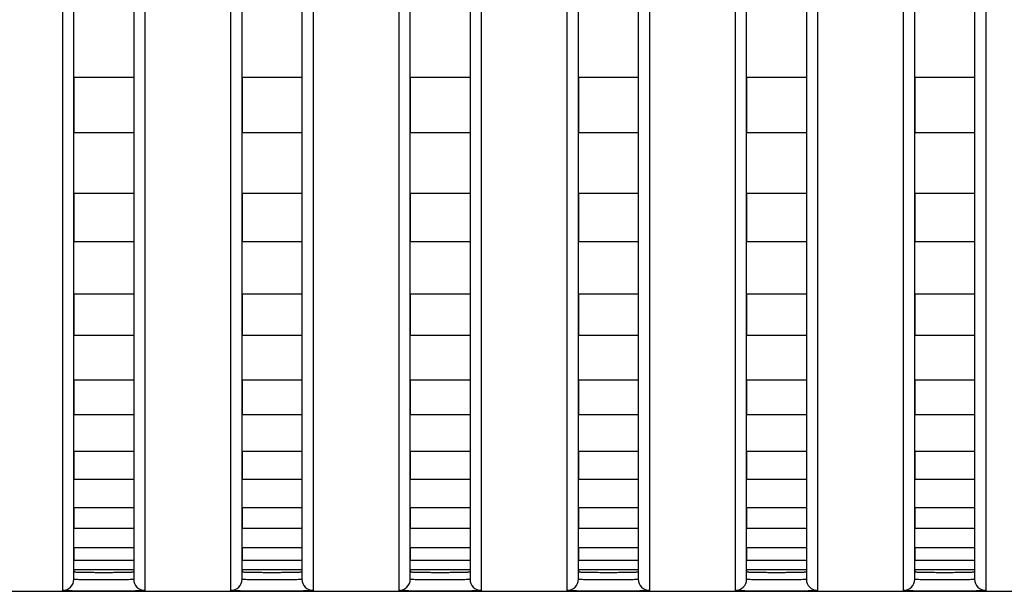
# Model space of a CAD drawing. Header units: millimetres. Extents: x -6054 to 364, y -1866 to 3094.
# Tile 285 of 360: x -3848 to -3822, y 1484 to 1499. Entities that reach past the tile are written whole.
import ezdxf

# ---------------------------------------------------------------- set-up
doc = ezdxf.new("R2010")
doc.units = ezdxf.units.MM
doc.header["$LTSCALE"] = 65.395
doc.layers.get('0').update_dxf_attribs({"linetype": 'CONTINUOUS'})

msp = doc.modelspace()

# ---------------------------------------------------------------- linework, layer by layer
at = {"linetype": 'Continuous'}
for p, q in [((-3846.723, 1484.478), (-3846.723, 1514.359)), ((-3845.123, 1514.359), (-3845.123, 1484.478)), ((-3842.223, 1484.478), (-3842.223, 1514.359)), ((-3840.623, 1514.359), (-3840.623, 1484.478)), ((-3837.723, 1484.478), (-3837.723, 1514.359)), ((-3836.123, 1514.359), (-3836.123, 1484.478)), ((-3833.223, 1484.478), (-3833.223, 1514.359)), ((-3831.623, 1514.359), (-3831.623, 1484.478)), ((-3828.723, 1484.478), (-3828.723, 1514.359)), ((-3827.123, 1514.359), (-3827.123, 1484.478)), ((-3824.223, 1484.478), (-3824.223, 1514.359)), ((-3822.623, 1514.359), (-3822.623, 1484.478)), ((-3847.023, 1484.178), (-3847.023, 1513.867)), ((-3844.823, 1513.867), (-3844.823, 1484.178)), ((-3842.523, 1484.178), (-3842.523, 1513.867)), ((-3840.323, 1513.867), (-3840.323, 1484.178)), ((-3838.023, 1484.178), (-3838.023, 1513.867)), ((-3835.823, 1513.867), (-3835.823, 1484.178)), ((-3833.523, 1484.178), (-3833.523, 1513.867)), ((-3831.323, 1513.867), (-3831.323, 1484.178)), ((-3829.023, 1484.178), (-3829.023, 1513.867)), ((-3826.823, 1513.867), (-3826.823, 1484.178)), ((-3824.523, 1484.178), (-3824.523, 1513.867)), ((-3822.323, 1513.867), (-3822.323, 1484.178)), ((-3845.123, 1497.91), (-3846.723, 1497.91)), ((-3845.123, 1497.91), (-3846.723, 1497.91)), ((-3846.723, 1497.91), (-3846.723, 1496.425)), ((-3846.723, 1497.91), (-3846.723, 1496.425)), ((-3845.123, 1497.91), (-3845.123, 1496.425)), ((-3845.123, 1497.91), (-3845.123, 1496.425)), ((-3840.623, 1497.91), (-3842.223, 1497.91)), ((-3840.623, 1497.91), (-3842.223, 1497.91)), ((-3842.223, 1497.91), (-3842.223, 1496.425)), ((-3842.223, 1497.91), (-3842.223, 1496.425)), ((-3840.623, 1497.91), (-3840.623, 1496.425)), ((-3840.623, 1497.91), (-3840.623, 1496.425)), ((-3836.123, 1497.91), (-3837.723, 1497.91)), ((-3836.123, 1497.91), (-3837.723, 1497.91)), ((-3837.723, 1497.91), (-3837.723, 1496.425)), ((-3837.723, 1497.91), (-3837.723, 1496.425)), ((-3836.123, 1497.91), (-3836.123, 1496.425)), ((-3836.123, 1497.91), (-3836.123, 1496.425)), ((-3831.623, 1497.91), (-3833.223, 1497.91)), ((-3831.623, 1497.91), (-3833.223, 1497.91)), ((-3833.223, 1497.91), (-3833.223, 1496.425)), ((-3833.223, 1497.91), (-3833.223, 1496.425)), ((-3831.623, 1497.91), (-3831.623, 1496.425)), ((-3831.623, 1497.91), (-3831.623, 1496.425)), ((-3827.123, 1497.91), (-3828.723, 1497.91)), ((-3827.123, 1497.91), (-3828.723, 1497.91)), ((-3828.723, 1497.91), (-3828.723, 1496.425)), ((-3828.723, 1497.91), (-3828.723, 1496.425)), ((-3827.123, 1497.91), (-3827.123, 1496.425)), ((-3827.123, 1497.91), (-3827.123, 1496.425)), ((-3822.623, 1497.91), (-3824.223, 1497.91)), ((-3822.623, 1497.91), (-3824.223, 1497.91)), ((-3824.223, 1497.91), (-3824.223, 1496.425)), ((-3824.223, 1497.91), (-3824.223, 1496.425)), ((-3822.623, 1497.91), (-3822.623, 1496.425)), ((-3822.623, 1497.91), (-3822.623, 1496.425)), ((-3845.123, 1496.425), (-3846.723, 1496.425)), ((-3845.123, 1496.425), (-3846.723, 1496.425)), ((-3840.623, 1496.425), (-3842.223, 1496.425)), ((-3840.623, 1496.425), (-3842.223, 1496.425)), ((-3836.123, 1496.425), (-3837.723, 1496.425)), ((-3836.123, 1496.425), (-3837.723, 1496.425)), ((-3831.623, 1496.425), (-3833.223, 1496.425)), ((-3831.623, 1496.425), (-3833.223, 1496.425)), ((-3827.123, 1496.425), (-3828.723, 1496.425)), ((-3827.123, 1496.425), (-3828.723, 1496.425)), ((-3822.623, 1496.425), (-3824.223, 1496.425)), ((-3822.623, 1496.425), (-3824.223, 1496.425)), ((-3845.123, 1494.806), (-3846.723, 1494.806)), ((-3845.123, 1494.806), (-3846.723, 1494.806)), ((-3846.723, 1494.806), (-3846.723, 1493.513)), ((-3846.723, 1494.806), (-3846.723, 1493.513)), ((-3845.123, 1494.806), (-3845.123, 1493.513)), ((-3845.123, 1494.806), (-3845.123, 1493.513)), ((-3840.623, 1494.806), (-3842.223, 1494.806)), ((-3840.623, 1494.806), (-3842.223, 1494.806)), ((-3842.223, 1494.806), (-3842.223, 1493.513)), ((-3842.223, 1494.806), (-3842.223, 1493.513)), ((-3840.623, 1494.806), (-3840.623, 1493.513)), ((-3840.623, 1494.806), (-3840.623, 1493.513)), ((-3836.123, 1494.806), (-3837.723, 1494.806)), ((-3836.123, 1494.806), (-3837.723, 1494.806)), ((-3837.723, 1494.806), (-3837.723, 1493.513)), ((-3837.723, 1494.806), (-3837.723, 1493.513)), ((-3836.123, 1494.806), (-3836.123, 1493.513)), ((-3836.123, 1494.806), (-3836.123, 1493.513)), ((-3831.623, 1494.806), (-3833.223, 1494.806)), ((-3831.623, 1494.806), (-3833.223, 1494.806)), ((-3833.223, 1494.806), (-3833.223, 1493.513)), ((-3833.223, 1494.806), (-3833.223, 1493.513)), ((-3831.623, 1494.806), (-3831.623, 1493.513)), ((-3831.623, 1494.806), (-3831.623, 1493.513)), ((-3827.123, 1494.806), (-3828.723, 1494.806)), ((-3827.123, 1494.806), (-3828.723, 1494.806)), ((-3828.723, 1494.806), (-3828.723, 1493.513)), ((-3828.723, 1494.806), (-3828.723, 1493.513)), ((-3827.123, 1494.806), (-3827.123, 1493.513)), ((-3827.123, 1494.806), (-3827.123, 1493.513)), ((-3822.623, 1494.806), (-3824.223, 1494.806)), ((-3822.623, 1494.806), (-3824.223, 1494.806)), ((-3824.223, 1494.806), (-3824.223, 1493.513)), ((-3824.223, 1494.806), (-3824.223, 1493.513)), ((-3822.623, 1494.806), (-3822.623, 1493.513)), ((-3822.623, 1494.806), (-3822.623, 1493.513)), ((-3845.123, 1493.513), (-3846.723, 1493.513)), ((-3845.123, 1493.513), (-3846.723, 1493.513)), ((-3840.623, 1493.513), (-3842.223, 1493.513)), ((-3840.623, 1493.513), (-3842.223, 1493.513)), ((-3836.123, 1493.513), (-3837.723, 1493.513)), ((-3836.123, 1493.513), (-3837.723, 1493.513)), ((-3831.623, 1493.513), (-3833.223, 1493.513)), ((-3831.623, 1493.513), (-3833.223, 1493.513)), ((-3827.123, 1493.513), (-3828.723, 1493.513)), ((-3827.123, 1493.513), (-3828.723, 1493.513)), ((-3822.623, 1493.513), (-3824.223, 1493.513)), ((-3822.623, 1493.513), (-3824.223, 1493.513)), ((-3845.123, 1492.112), (-3846.723, 1492.112)), ((-3845.123, 1492.112), (-3846.723, 1492.112)), ((-3846.723, 1492.112), (-3846.723, 1491.001)), ((-3846.723, 1492.112), (-3846.723, 1491.001)), ((-3845.123, 1492.112), (-3845.123, 1491.001)), ((-3845.123, 1492.112), (-3845.123, 1491.001)), ((-3840.623, 1492.112), (-3842.223, 1492.112)), ((-3840.623, 1492.112), (-3842.223, 1492.112)), ((-3842.223, 1492.112), (-3842.223, 1491.001)), ((-3842.223, 1492.112), (-3842.223, 1491.001)), ((-3840.623, 1492.112), (-3840.623, 1491.001)), ((-3840.623, 1492.112), (-3840.623, 1491.001)), ((-3836.123, 1492.112), (-3837.723, 1492.112)), ((-3836.123, 1492.112), (-3837.723, 1492.112)), ((-3837.723, 1492.112), (-3837.723, 1491.001)), ((-3837.723, 1492.112), (-3837.723, 1491.001)), ((-3836.123, 1492.112), (-3836.123, 1491.001)), ((-3836.123, 1492.112), (-3836.123, 1491.001)), ((-3831.623, 1492.112), (-3833.223, 1492.112)), ((-3831.623, 1492.112), (-3833.223, 1492.112)), ((-3833.223, 1492.112), (-3833.223, 1491.001)), ((-3833.223, 1492.112), (-3833.223, 1491.001)), ((-3831.623, 1492.112), (-3831.623, 1491.001)), ((-3831.623, 1492.112), (-3831.623, 1491.001)), ((-3827.123, 1492.112), (-3828.723, 1492.112)), ((-3827.123, 1492.112), (-3828.723, 1492.112)), ((-3828.723, 1492.112), (-3828.723, 1491.001)), ((-3828.723, 1492.112), (-3828.723, 1491.001)), ((-3827.123, 1492.112), (-3827.123, 1491.001)), ((-3827.123, 1492.112), (-3827.123, 1491.001)), ((-3822.623, 1492.112), (-3824.223, 1492.112)), ((-3822.623, 1492.112), (-3824.223, 1492.112)), ((-3824.223, 1492.112), (-3824.223, 1491.001)), ((-3824.223, 1492.112), (-3824.223, 1491.001)), ((-3822.623, 1492.112), (-3822.623, 1491.001)), ((-3822.623, 1492.112), (-3822.623, 1491.001)), ((-3845.123, 1491.001), (-3846.723, 1491.001)), ((-3845.123, 1491.001), (-3846.723, 1491.001)), ((-3840.623, 1491.001), (-3842.223, 1491.001)), ((-3840.623, 1491.001), (-3842.223, 1491.001)), ((-3836.123, 1491.001), (-3837.723, 1491.001)), ((-3836.123, 1491.001), (-3837.723, 1491.001)), ((-3831.623, 1491.001), (-3833.223, 1491.001)), ((-3831.623, 1491.001), (-3833.223, 1491.001)), ((-3827.123, 1491.001), (-3828.723, 1491.001)), ((-3827.123, 1491.001), (-3828.723, 1491.001)), ((-3822.623, 1491.001), (-3824.223, 1491.001)), ((-3822.623, 1491.001), (-3824.223, 1491.001)), ((-3845.123, 1489.808), (-3846.723, 1489.808)), ((-3845.123, 1489.808), (-3846.723, 1489.808)), ((-3846.723, 1489.808), (-3846.723, 1488.875)), ((-3846.723, 1489.808), (-3846.723, 1488.875)), ((-3845.123, 1489.808), (-3845.123, 1488.875)), ((-3845.123, 1489.808), (-3845.123, 1488.875)), ((-3840.623, 1489.808), (-3842.223, 1489.808)), ((-3840.623, 1489.808), (-3842.223, 1489.808)), ((-3842.223, 1489.808), (-3842.223, 1488.875)), ((-3842.223, 1489.808), (-3842.223, 1488.875)), ((-3840.623, 1489.808), (-3840.623, 1488.875)), ((-3840.623, 1489.808), (-3840.623, 1488.875)), ((-3836.123, 1489.808), (-3837.723, 1489.808)), ((-3836.123, 1489.808), (-3837.723, 1489.808)), ((-3837.723, 1489.808), (-3837.723, 1488.875)), ((-3837.723, 1489.808), (-3837.723, 1488.875)), ((-3836.123, 1489.808), (-3836.123, 1488.875)), ((-3836.123, 1489.808), (-3836.123, 1488.875)), ((-3831.623, 1489.808), (-3833.223, 1489.808)), ((-3831.623, 1489.808), (-3833.223, 1489.808)), ((-3833.223, 1489.808), (-3833.223, 1488.875)), ((-3833.223, 1489.808), (-3833.223, 1488.875)), ((-3831.623, 1489.808), (-3831.623, 1488.875)), ((-3831.623, 1489.808), (-3831.623, 1488.875)), ((-3827.123, 1489.808), (-3828.723, 1489.808)), ((-3827.123, 1489.808), (-3828.723, 1489.808)), ((-3828.723, 1489.808), (-3828.723, 1488.875)), ((-3828.723, 1489.808), (-3828.723, 1488.875)), ((-3827.123, 1489.808), (-3827.123, 1488.875)), ((-3827.123, 1489.808), (-3827.123, 1488.875)), ((-3822.623, 1489.808), (-3824.223, 1489.808)), ((-3822.623, 1489.808), (-3824.223, 1489.808)), ((-3824.223, 1489.808), (-3824.223, 1488.875)), ((-3824.223, 1489.808), (-3824.223, 1488.875)), ((-3822.623, 1489.808), (-3822.623, 1488.875)), ((-3822.623, 1489.808), (-3822.623, 1488.875)), ((-3845.123, 1488.875), (-3846.723, 1488.875)), ((-3845.123, 1488.875), (-3846.723, 1488.875)), ((-3840.623, 1488.875), (-3842.223, 1488.875)), ((-3840.623, 1488.875), (-3842.223, 1488.875)), ((-3836.123, 1488.875), (-3837.723, 1488.875)), ((-3836.123, 1488.875), (-3837.723, 1488.875)), ((-3831.623, 1488.875), (-3833.223, 1488.875)), ((-3831.623, 1488.875), (-3833.223, 1488.875)), ((-3827.123, 1488.875), (-3828.723, 1488.875)), ((-3827.123, 1488.875), (-3828.723, 1488.875)), ((-3822.623, 1488.875), (-3824.223, 1488.875)), ((-3822.623, 1488.875), (-3824.223, 1488.875)), ((-3845.123, 1487.894), (-3846.723, 1487.894)), ((-3845.123, 1487.894), (-3846.723, 1487.894)), ((-3846.723, 1487.894), (-3846.723, 1487.148)), ((-3846.723, 1487.894), (-3846.723, 1487.148)), ((-3845.123, 1487.894), (-3845.123, 1487.148)), ((-3845.123, 1487.894), (-3845.123, 1487.148)), ((-3840.623, 1487.894), (-3842.223, 1487.894)), ((-3840.623, 1487.894), (-3842.223, 1487.894)), ((-3842.223, 1487.894), (-3842.223, 1487.148)), ((-3842.223, 1487.894), (-3842.223, 1487.148)), ((-3840.623, 1487.894), (-3840.623, 1487.148)), ((-3840.623, 1487.894), (-3840.623, 1487.148)), ((-3836.123, 1487.894), (-3837.723, 1487.894)), ((-3836.123, 1487.894), (-3837.723, 1487.894)), ((-3837.723, 1487.894), (-3837.723, 1487.148)), ((-3837.723, 1487.894), (-3837.723, 1487.148)), ((-3836.123, 1487.894), (-3836.123, 1487.148)), ((-3836.123, 1487.894), (-3836.123, 1487.148)), ((-3831.623, 1487.894), (-3833.223, 1487.894)), ((-3831.623, 1487.894), (-3833.223, 1487.894)), ((-3833.223, 1487.894), (-3833.223, 1487.148)), ((-3833.223, 1487.894), (-3833.223, 1487.148)), ((-3831.623, 1487.894), (-3831.623, 1487.148)), ((-3831.623, 1487.894), (-3831.623, 1487.148)), ((-3827.123, 1487.894), (-3828.723, 1487.894)), ((-3827.123, 1487.894), (-3828.723, 1487.894)), ((-3828.723, 1487.894), (-3828.723, 1487.148)), ((-3828.723, 1487.894), (-3828.723, 1487.148)), ((-3827.123, 1487.894), (-3827.123, 1487.148)), ((-3827.123, 1487.894), (-3827.123, 1487.148)), ((-3822.623, 1487.894), (-3824.223, 1487.894)), ((-3822.623, 1487.894), (-3824.223, 1487.894)), ((-3824.223, 1487.894), (-3824.223, 1487.148)), ((-3824.223, 1487.894), (-3824.223, 1487.148)), ((-3822.623, 1487.894), (-3822.623, 1487.148)), ((-3822.623, 1487.894), (-3822.623, 1487.148)), ((-3845.123, 1487.148), (-3846.723, 1487.148)), ((-3845.123, 1487.148), (-3846.723, 1487.148)), ((-3840.623, 1487.148), (-3842.223, 1487.148)), ((-3840.623, 1487.148), (-3842.223, 1487.148)), ((-3836.123, 1487.148), (-3837.723, 1487.148)), ((-3836.123, 1487.148), (-3837.723, 1487.148)), ((-3831.623, 1487.148), (-3833.223, 1487.148)), ((-3831.623, 1487.148), (-3833.223, 1487.148)), ((-3827.123, 1487.148), (-3828.723, 1487.148)), ((-3827.123, 1487.148), (-3828.723, 1487.148)), ((-3822.623, 1487.148), (-3824.223, 1487.148)), ((-3822.623, 1487.148), (-3824.223, 1487.148)), ((-3845.123, 1486.389), (-3846.723, 1486.389)), ((-3845.123, 1486.389), (-3846.723, 1486.389)), ((-3846.723, 1486.389), (-3846.723, 1485.837)), ((-3846.723, 1486.389), (-3846.723, 1485.837)), ((-3845.123, 1486.389), (-3845.123, 1485.837)), ((-3845.123, 1486.389), (-3845.123, 1485.837)), ((-3840.623, 1486.389), (-3842.223, 1486.389)), ((-3840.623, 1486.389), (-3842.223, 1486.389)), ((-3842.223, 1486.389), (-3842.223, 1485.837)), ((-3842.223, 1486.389), (-3842.223, 1485.837)), ((-3840.623, 1486.389), (-3840.623, 1485.837)), ((-3840.623, 1486.389), (-3840.623, 1485.837)), ((-3836.123, 1486.389), (-3837.723, 1486.389)), ((-3836.123, 1486.389), (-3837.723, 1486.389)), ((-3837.723, 1486.389), (-3837.723, 1485.837)), ((-3837.723, 1486.389), (-3837.723, 1485.837)), ((-3836.123, 1486.389), (-3836.123, 1485.837)), ((-3836.123, 1486.389), (-3836.123, 1485.837)), ((-3831.623, 1486.389), (-3833.223, 1486.389)), ((-3831.623, 1486.389), (-3833.223, 1486.389)), ((-3833.223, 1486.389), (-3833.223, 1485.837)), ((-3833.223, 1486.389), (-3833.223, 1485.837)), ((-3831.623, 1486.389), (-3831.623, 1485.837)), ((-3831.623, 1486.389), (-3831.623, 1485.837)), ((-3827.123, 1486.389), (-3828.723, 1486.389)), ((-3827.123, 1486.389), (-3828.723, 1486.389)), ((-3828.723, 1486.389), (-3828.723, 1485.837)), ((-3828.723, 1486.389), (-3828.723, 1485.837)), ((-3827.123, 1486.389), (-3827.123, 1485.837)), ((-3827.123, 1486.389), (-3827.123, 1485.837)), ((-3822.623, 1486.389), (-3824.223, 1486.389)), ((-3822.623, 1486.389), (-3824.223, 1486.389)), ((-3824.223, 1486.389), (-3824.223, 1485.837)), ((-3824.223, 1486.389), (-3824.223, 1485.837)), ((-3822.623, 1486.389), (-3822.623, 1485.837)), ((-3822.623, 1486.389), (-3822.623, 1485.837)), ((-3845.123, 1485.837), (-3846.723, 1485.837)), ((-3845.123, 1485.837), (-3846.723, 1485.837)), ((-3840.623, 1485.837), (-3842.223, 1485.837)), ((-3840.623, 1485.837), (-3842.223, 1485.837)), ((-3836.123, 1485.837), (-3837.723, 1485.837)), ((-3836.123, 1485.837), (-3837.723, 1485.837)), ((-3831.623, 1485.837), (-3833.223, 1485.837)), ((-3831.623, 1485.837), (-3833.223, 1485.837)), ((-3827.123, 1485.837), (-3828.723, 1485.837)), ((-3827.123, 1485.837), (-3828.723, 1485.837)), ((-3822.623, 1485.837), (-3824.223, 1485.837)), ((-3822.623, 1485.837), (-3824.223, 1485.837)), ((-3845.123, 1485.315), (-3846.723, 1485.315)), ((-3845.123, 1485.315), (-3846.723, 1485.315)), ((-3846.723, 1485.315), (-3846.723, 1484.98)), ((-3846.723, 1485.315), (-3846.723, 1484.98)), ((-3845.123, 1485.315), (-3845.123, 1484.98)), ((-3845.123, 1485.315), (-3845.123, 1484.98)), ((-3840.623, 1485.315), (-3842.223, 1485.315)), ((-3840.623, 1485.315), (-3842.223, 1485.315)), ((-3842.223, 1485.315), (-3842.223, 1484.98)), ((-3842.223, 1485.315), (-3842.223, 1484.98)), ((-3840.623, 1485.315), (-3840.623, 1484.98)), ((-3840.623, 1485.315), (-3840.623, 1484.98)), ((-3836.123, 1485.315), (-3837.723, 1485.315)), ((-3836.123, 1485.315), (-3837.723, 1485.315)), ((-3837.723, 1485.315), (-3837.723, 1484.98)), ((-3837.723, 1485.315), (-3837.723, 1484.98)), ((-3836.123, 1485.315), (-3836.123, 1484.98)), ((-3836.123, 1485.315), (-3836.123, 1484.98)), ((-3831.623, 1485.315), (-3833.223, 1485.315)), ((-3831.623, 1485.315), (-3833.223, 1485.315)), ((-3833.223, 1485.315), (-3833.223, 1484.98)), ((-3833.223, 1485.315), (-3833.223, 1484.98)), ((-3831.623, 1485.315), (-3831.623, 1484.98)), ((-3831.623, 1485.315), (-3831.623, 1484.98)), ((-3827.123, 1485.315), (-3828.723, 1485.315)), ((-3827.123, 1485.315), (-3828.723, 1485.315)), ((-3828.723, 1485.315), (-3828.723, 1484.98)), ((-3828.723, 1485.315), (-3828.723, 1484.98)), ((-3827.123, 1485.315), (-3827.123, 1484.98)), ((-3827.123, 1485.315), (-3827.123, 1484.98)), ((-3822.623, 1485.315), (-3824.223, 1485.315)), ((-3822.623, 1485.315), (-3824.223, 1485.315)), ((-3824.223, 1485.315), (-3824.223, 1484.98)), ((-3824.223, 1485.315), (-3824.223, 1484.98)), ((-3822.623, 1485.315), (-3822.623, 1484.98)), ((-3822.623, 1485.315), (-3822.623, 1484.98)), ((-3845.123, 1484.98), (-3846.723, 1484.98)), ((-3845.123, 1484.98), (-3846.723, 1484.98)), ((-3840.623, 1484.98), (-3842.223, 1484.98)), ((-3840.623, 1484.98), (-3842.223, 1484.98)), ((-3836.123, 1484.98), (-3837.723, 1484.98)), ((-3836.123, 1484.98), (-3837.723, 1484.98)), ((-3831.623, 1484.98), (-3833.223, 1484.98)), ((-3831.623, 1484.98), (-3833.223, 1484.98)), ((-3827.123, 1484.98), (-3828.723, 1484.98)), ((-3827.123, 1484.98), (-3828.723, 1484.98)), ((-3822.623, 1484.98), (-3824.223, 1484.98)), ((-3822.623, 1484.98), (-3824.223, 1484.98)), ((-3845.123, 1484.731), (-3846.723, 1484.731)), ((-3845.123, 1484.731), (-3846.723, 1484.731)), ((-3846.723, 1484.731), (-3846.723, 1484.678)), ((-3846.723, 1484.731), (-3846.723, 1484.678)), ((-3845.123, 1484.731), (-3845.123, 1484.678)), ((-3845.123, 1484.731), (-3845.123, 1484.678)), ((-3840.623, 1484.731), (-3842.223, 1484.731)), ((-3840.623, 1484.731), (-3842.223, 1484.731)), ((-3842.223, 1484.731), (-3842.223, 1484.678)), ((-3842.223, 1484.731), (-3842.223, 1484.678)), ((-3840.623, 1484.731), (-3840.623, 1484.678)), ((-3840.623, 1484.731), (-3840.623, 1484.678)), ((-3836.123, 1484.731), (-3837.723, 1484.731)), ((-3836.123, 1484.731), (-3837.723, 1484.731)), ((-3837.723, 1484.731), (-3837.723, 1484.678)), ((-3837.723, 1484.731), (-3837.723, 1484.678)), ((-3836.123, 1484.731), (-3836.123, 1484.678)), ((-3836.123, 1484.731), (-3836.123, 1484.678)), ((-3831.623, 1484.731), (-3833.223, 1484.731)), ((-3831.623, 1484.731), (-3833.223, 1484.731)), ((-3833.223, 1484.731), (-3833.223, 1484.678)), ((-3833.223, 1484.731), (-3833.223, 1484.678)), ((-3831.623, 1484.731), (-3831.623, 1484.678)), ((-3831.623, 1484.731), (-3831.623, 1484.678)), ((-3827.123, 1484.731), (-3828.723, 1484.731)), ((-3827.123, 1484.731), (-3828.723, 1484.731)), ((-3828.723, 1484.731), (-3828.723, 1484.678)), ((-3828.723, 1484.731), (-3828.723, 1484.678)), ((-3827.123, 1484.731), (-3827.123, 1484.678)), ((-3827.123, 1484.731), (-3827.123, 1484.678)), ((-3822.623, 1484.731), (-3824.223, 1484.731)), ((-3822.623, 1484.731), (-3824.223, 1484.731)), ((-3824.223, 1484.731), (-3824.223, 1484.678)), ((-3824.223, 1484.731), (-3824.223, 1484.678)), ((-3822.623, 1484.731), (-3822.623, 1484.678)), ((-3822.623, 1484.731), (-3822.623, 1484.678)), ((-4432.673, 1484.154), (-3353.673, 1484.154))]:
    msp.add_line(p, q, dxfattribs=at)
for centre, start, end in [((-3847.023, 1484.478), 269.9896, 359.9896), ((-3844.823, 1484.478), 180.0104, 270.0104), ((-3842.523, 1484.478), 269.9896, 359.9896), ((-3840.323, 1484.478), 180.0104, 270.0104), ((-3838.023, 1484.478), 269.9896, 359.9896), ((-3835.823, 1484.478), 180.0104, 270.0104), ((-3833.523, 1484.478), 269.9896, 359.9896), ((-3831.323, 1484.478), 180.0104, 270.0104), ((-3829.023, 1484.478), 269.9896, 359.9896), ((-3826.823, 1484.478), 180.0104, 270.0104), ((-3824.523, 1484.478), 269.9896, 359.9896), ((-3822.323, 1484.478), 180.0104, 270.0104)]:
    msp.add_arc(centre, 0.3, start, end, dxfattribs=at)
for points, knots in [([(-3846.723, 1484.678), (-3846.723, 1484.676), (-3846.716, 1484.675), (-3846.706, 1484.673), (-3846.686, 1484.672), (-3846.66, 1484.67), (-3846.626, 1484.668), (-3846.569, 1484.667), (-3846.482, 1484.665), (-3846.362, 1484.663), (-3846.225, 1484.662), (-3846.077, 1484.661), (-3845.923, 1484.661), (-3845.769, 1484.661), (-3845.621, 1484.662), (-3845.484, 1484.663), (-3845.365, 1484.665), (-3845.278, 1484.667), (-3845.22, 1484.668), (-3845.186, 1484.67), (-3845.16, 1484.672), (-3845.14, 1484.673), (-3845.131, 1484.675), (-3845.123, 1484.676), (-3845.123, 1484.678)], [0, 0, 0, 0, 0.002721, 0.01001, 0.021969, 0.038509, 0.059481, 0.084689, 0.146812, 0.222502, 0.308855, 0.402555, 0.5, 0.597445, 0.691145, 0.777498, 0.853188, 0.915311, 0.940519, 0.961491, 0.978031, 0.98999, 0.997279, 1, 1, 1, 1]), ([(-3846.723, 1484.678), (-3846.723, 1484.676), (-3846.716, 1484.675), (-3846.706, 1484.673), (-3846.686, 1484.672), (-3846.66, 1484.67), (-3846.626, 1484.668), (-3846.569, 1484.667), (-3846.482, 1484.665), (-3846.362, 1484.663), (-3846.225, 1484.662), (-3846.077, 1484.661), (-3845.923, 1484.661), (-3845.769, 1484.661), (-3845.621, 1484.662), (-3845.484, 1484.663), (-3845.365, 1484.665), (-3845.278, 1484.667), (-3845.22, 1484.668), (-3845.186, 1484.67), (-3845.16, 1484.672), (-3845.14, 1484.673), (-3845.131, 1484.675), (-3845.123, 1484.676), (-3845.123, 1484.678)], [0, 0, 0, 0, 0.002721, 0.01001, 0.021969, 0.038509, 0.059481, 0.084689, 0.146812, 0.222502, 0.308855, 0.402555, 0.5, 0.597445, 0.691145, 0.777498, 0.853188, 0.915311, 0.940519, 0.961491, 0.978031, 0.98999, 0.997279, 1, 1, 1, 1]), ([(-3846.723, 1484.678), (-3846.723, 1484.676), (-3846.716, 1484.675), (-3846.706, 1484.673), (-3846.686, 1484.672), (-3846.66, 1484.67), (-3846.626, 1484.668), (-3846.569, 1484.667), (-3846.482, 1484.665), (-3846.362, 1484.663), (-3846.225, 1484.662), (-3846.077, 1484.661), (-3845.923, 1484.661), (-3845.769, 1484.661), (-3845.621, 1484.662), (-3845.484, 1484.663), (-3845.365, 1484.665), (-3845.278, 1484.667), (-3845.22, 1484.668), (-3845.186, 1484.67), (-3845.16, 1484.672), (-3845.14, 1484.673), (-3845.131, 1484.675), (-3845.123, 1484.676), (-3845.123, 1484.678)], [0, 0, 0, 0, 0.002721, 0.01001, 0.021969, 0.038509, 0.059481, 0.084689, 0.146812, 0.222502, 0.308855, 0.402555, 0.5, 0.597445, 0.691145, 0.777498, 0.853188, 0.915311, 0.940519, 0.961491, 0.978031, 0.98999, 0.997279, 1, 1, 1, 1]), ([(-3842.223, 1484.678), (-3842.223, 1484.676), (-3842.216, 1484.675), (-3842.206, 1484.673), (-3842.186, 1484.672), (-3842.16, 1484.67), (-3842.126, 1484.668), (-3842.069, 1484.667), (-3841.982, 1484.665), (-3841.862, 1484.663), (-3841.725, 1484.662), (-3841.577, 1484.661), (-3841.423, 1484.661), (-3841.269, 1484.661), (-3841.121, 1484.662), (-3840.984, 1484.663), (-3840.865, 1484.665), (-3840.778, 1484.667), (-3840.72, 1484.668), (-3840.686, 1484.67), (-3840.66, 1484.672), (-3840.64, 1484.673), (-3840.631, 1484.675), (-3840.623, 1484.676), (-3840.623, 1484.678)], [0, 0, 0, 0, 0.002721, 0.01001, 0.021969, 0.038509, 0.059481, 0.084689, 0.146812, 0.222502, 0.308855, 0.402555, 0.5, 0.597445, 0.691145, 0.777498, 0.853188, 0.915311, 0.940519, 0.961491, 0.978031, 0.98999, 0.997279, 1, 1, 1, 1]), ([(-3842.223, 1484.678), (-3842.223, 1484.676), (-3842.216, 1484.675), (-3842.206, 1484.673), (-3842.186, 1484.672), (-3842.16, 1484.67), (-3842.126, 1484.668), (-3842.069, 1484.667), (-3841.982, 1484.665), (-3841.862, 1484.663), (-3841.725, 1484.662), (-3841.577, 1484.661), (-3841.423, 1484.661), (-3841.269, 1484.661), (-3841.121, 1484.662), (-3840.984, 1484.663), (-3840.865, 1484.665), (-3840.778, 1484.667), (-3840.72, 1484.668), (-3840.686, 1484.67), (-3840.66, 1484.672), (-3840.64, 1484.673), (-3840.631, 1484.675), (-3840.623, 1484.676), (-3840.623, 1484.678)], [0, 0, 0, 0, 0.002721, 0.01001, 0.021969, 0.038509, 0.059481, 0.084689, 0.146812, 0.222502, 0.308855, 0.402555, 0.5, 0.597445, 0.691145, 0.777498, 0.853188, 0.915311, 0.940519, 0.961491, 0.978031, 0.98999, 0.997279, 1, 1, 1, 1]), ([(-3842.223, 1484.678), (-3842.223, 1484.676), (-3842.216, 1484.675), (-3842.206, 1484.673), (-3842.186, 1484.672), (-3842.16, 1484.67), (-3842.126, 1484.668), (-3842.069, 1484.667), (-3841.982, 1484.665), (-3841.862, 1484.663), (-3841.725, 1484.662), (-3841.577, 1484.661), (-3841.423, 1484.661), (-3841.269, 1484.661), (-3841.121, 1484.662), (-3840.984, 1484.663), (-3840.865, 1484.665), (-3840.778, 1484.667), (-3840.72, 1484.668), (-3840.686, 1484.67), (-3840.66, 1484.672), (-3840.64, 1484.673), (-3840.631, 1484.675), (-3840.623, 1484.676), (-3840.623, 1484.678)], [0, 0, 0, 0, 0.002721, 0.01001, 0.021969, 0.038509, 0.059481, 0.084689, 0.146812, 0.222502, 0.308855, 0.402555, 0.5, 0.597445, 0.691145, 0.777498, 0.853188, 0.915311, 0.940519, 0.961491, 0.978031, 0.98999, 0.997279, 1, 1, 1, 1]), ([(-3837.723, 1484.678), (-3837.723, 1484.676), (-3837.716, 1484.675), (-3837.706, 1484.673), (-3837.686, 1484.672), (-3837.66, 1484.67), (-3837.626, 1484.668), (-3837.569, 1484.667), (-3837.482, 1484.665), (-3837.362, 1484.663), (-3837.225, 1484.662), (-3837.077, 1484.661), (-3836.923, 1484.661), (-3836.769, 1484.661), (-3836.621, 1484.662), (-3836.484, 1484.663), (-3836.365, 1484.665), (-3836.278, 1484.667), (-3836.22, 1484.668), (-3836.186, 1484.67), (-3836.16, 1484.672), (-3836.14, 1484.673), (-3836.131, 1484.675), (-3836.123, 1484.676), (-3836.123, 1484.678)], [0, 0, 0, 0, 0.002721, 0.01001, 0.021969, 0.038509, 0.059481, 0.084689, 0.146812, 0.222502, 0.308855, 0.402555, 0.5, 0.597445, 0.691145, 0.777498, 0.853188, 0.915311, 0.940519, 0.961491, 0.978031, 0.98999, 0.997279, 1, 1, 1, 1]), ([(-3837.723, 1484.678), (-3837.723, 1484.676), (-3837.716, 1484.675), (-3837.706, 1484.673), (-3837.686, 1484.672), (-3837.66, 1484.67), (-3837.626, 1484.668), (-3837.569, 1484.667), (-3837.482, 1484.665), (-3837.362, 1484.663), (-3837.225, 1484.662), (-3837.077, 1484.661), (-3836.923, 1484.661), (-3836.769, 1484.661), (-3836.621, 1484.662), (-3836.484, 1484.663), (-3836.365, 1484.665), (-3836.278, 1484.667), (-3836.22, 1484.668), (-3836.186, 1484.67), (-3836.16, 1484.672), (-3836.14, 1484.673), (-3836.131, 1484.675), (-3836.123, 1484.676), (-3836.123, 1484.678)], [0, 0, 0, 0, 0.002721, 0.01001, 0.021969, 0.038509, 0.059481, 0.084689, 0.146812, 0.222502, 0.308855, 0.402555, 0.5, 0.597445, 0.691145, 0.777498, 0.853188, 0.915311, 0.940519, 0.961491, 0.978031, 0.98999, 0.997279, 1, 1, 1, 1]), ([(-3837.723, 1484.678), (-3837.723, 1484.676), (-3837.716, 1484.675), (-3837.706, 1484.673), (-3837.686, 1484.672), (-3837.66, 1484.67), (-3837.626, 1484.668), (-3837.569, 1484.667), (-3837.482, 1484.665), (-3837.362, 1484.663), (-3837.225, 1484.662), (-3837.077, 1484.661), (-3836.923, 1484.661), (-3836.769, 1484.661), (-3836.621, 1484.662), (-3836.484, 1484.663), (-3836.365, 1484.665), (-3836.278, 1484.667), (-3836.22, 1484.668), (-3836.186, 1484.67), (-3836.16, 1484.672), (-3836.14, 1484.673), (-3836.131, 1484.675), (-3836.123, 1484.676), (-3836.123, 1484.678)], [0, 0, 0, 0, 0.002721, 0.01001, 0.021969, 0.038509, 0.059481, 0.084689, 0.146812, 0.222502, 0.308855, 0.402555, 0.5, 0.597445, 0.691145, 0.777498, 0.853188, 0.915311, 0.940519, 0.961491, 0.978031, 0.98999, 0.997279, 1, 1, 1, 1]), ([(-3833.223, 1484.678), (-3833.223, 1484.676), (-3833.216, 1484.675), (-3833.206, 1484.673), (-3833.186, 1484.672), (-3833.16, 1484.67), (-3833.126, 1484.668), (-3833.069, 1484.667), (-3832.982, 1484.665), (-3832.862, 1484.663), (-3832.725, 1484.662), (-3832.577, 1484.661), (-3832.423, 1484.661), (-3832.269, 1484.661), (-3832.121, 1484.662), (-3831.984, 1484.663), (-3831.865, 1484.665), (-3831.778, 1484.667), (-3831.72, 1484.668), (-3831.686, 1484.67), (-3831.66, 1484.672), (-3831.64, 1484.673), (-3831.631, 1484.675), (-3831.623, 1484.676), (-3831.623, 1484.678)], [0, 0, 0, 0, 0.002721, 0.01001, 0.021969, 0.038509, 0.059481, 0.084689, 0.146812, 0.222502, 0.308855, 0.402555, 0.5, 0.597445, 0.691145, 0.777498, 0.853188, 0.915311, 0.940519, 0.961491, 0.978031, 0.98999, 0.997279, 1, 1, 1, 1]), ([(-3833.223, 1484.678), (-3833.223, 1484.676), (-3833.216, 1484.675), (-3833.206, 1484.673), (-3833.186, 1484.672), (-3833.16, 1484.67), (-3833.126, 1484.668), (-3833.069, 1484.667), (-3832.982, 1484.665), (-3832.862, 1484.663), (-3832.725, 1484.662), (-3832.577, 1484.661), (-3832.423, 1484.661), (-3832.269, 1484.661), (-3832.121, 1484.662), (-3831.984, 1484.663), (-3831.865, 1484.665), (-3831.778, 1484.667), (-3831.72, 1484.668), (-3831.686, 1484.67), (-3831.66, 1484.672), (-3831.64, 1484.673), (-3831.631, 1484.675), (-3831.623, 1484.676), (-3831.623, 1484.678)], [0, 0, 0, 0, 0.002721, 0.01001, 0.021969, 0.038509, 0.059481, 0.084689, 0.146812, 0.222502, 0.308855, 0.402555, 0.5, 0.597445, 0.691145, 0.777498, 0.853188, 0.915311, 0.940519, 0.961491, 0.978031, 0.98999, 0.997279, 1, 1, 1, 1]), ([(-3833.223, 1484.678), (-3833.223, 1484.676), (-3833.216, 1484.675), (-3833.206, 1484.673), (-3833.186, 1484.672), (-3833.16, 1484.67), (-3833.126, 1484.668), (-3833.069, 1484.667), (-3832.982, 1484.665), (-3832.862, 1484.663), (-3832.725, 1484.662), (-3832.577, 1484.661), (-3832.423, 1484.661), (-3832.269, 1484.661), (-3832.121, 1484.662), (-3831.984, 1484.663), (-3831.865, 1484.665), (-3831.778, 1484.667), (-3831.72, 1484.668), (-3831.686, 1484.67), (-3831.66, 1484.672), (-3831.64, 1484.673), (-3831.631, 1484.675), (-3831.623, 1484.676), (-3831.623, 1484.678)], [0, 0, 0, 0, 0.002721, 0.01001, 0.021969, 0.038509, 0.059481, 0.084689, 0.146812, 0.222502, 0.308855, 0.402555, 0.5, 0.597445, 0.691145, 0.777498, 0.853188, 0.915311, 0.940519, 0.961491, 0.978031, 0.98999, 0.997279, 1, 1, 1, 1]), ([(-3828.723, 1484.678), (-3828.723, 1484.676), (-3828.716, 1484.675), (-3828.706, 1484.673), (-3828.686, 1484.672), (-3828.66, 1484.67), (-3828.626, 1484.668), (-3828.569, 1484.667), (-3828.482, 1484.665), (-3828.362, 1484.663), (-3828.225, 1484.662), (-3828.077, 1484.661), (-3827.923, 1484.661), (-3827.769, 1484.661), (-3827.621, 1484.662), (-3827.484, 1484.663), (-3827.365, 1484.665), (-3827.278, 1484.667), (-3827.22, 1484.668), (-3827.186, 1484.67), (-3827.16, 1484.672), (-3827.14, 1484.673), (-3827.131, 1484.675), (-3827.123, 1484.676), (-3827.123, 1484.678)], [0, 0, 0, 0, 0.002721, 0.01001, 0.021969, 0.038509, 0.059481, 0.084689, 0.146812, 0.222502, 0.308855, 0.402555, 0.5, 0.597445, 0.691145, 0.777498, 0.853188, 0.915311, 0.940519, 0.961491, 0.978031, 0.98999, 0.997279, 1, 1, 1, 1]), ([(-3828.723, 1484.678), (-3828.723, 1484.676), (-3828.716, 1484.675), (-3828.706, 1484.673), (-3828.686, 1484.672), (-3828.66, 1484.67), (-3828.626, 1484.668), (-3828.569, 1484.667), (-3828.482, 1484.665), (-3828.362, 1484.663), (-3828.225, 1484.662), (-3828.077, 1484.661), (-3827.923, 1484.661), (-3827.769, 1484.661), (-3827.621, 1484.662), (-3827.484, 1484.663), (-3827.365, 1484.665), (-3827.278, 1484.667), (-3827.22, 1484.668), (-3827.186, 1484.67), (-3827.16, 1484.672), (-3827.14, 1484.673), (-3827.131, 1484.675), (-3827.123, 1484.676), (-3827.123, 1484.678)], [0, 0, 0, 0, 0.002721, 0.01001, 0.021969, 0.038509, 0.059481, 0.084689, 0.146812, 0.222502, 0.308855, 0.402555, 0.5, 0.597445, 0.691145, 0.777498, 0.853188, 0.915311, 0.940519, 0.961491, 0.978031, 0.98999, 0.997279, 1, 1, 1, 1]), ([(-3828.723, 1484.678), (-3828.723, 1484.676), (-3828.716, 1484.675), (-3828.706, 1484.673), (-3828.686, 1484.672), (-3828.66, 1484.67), (-3828.626, 1484.668), (-3828.569, 1484.667), (-3828.482, 1484.665), (-3828.362, 1484.663), (-3828.225, 1484.662), (-3828.077, 1484.661), (-3827.923, 1484.661), (-3827.769, 1484.661), (-3827.621, 1484.662), (-3827.484, 1484.663), (-3827.365, 1484.665), (-3827.278, 1484.667), (-3827.22, 1484.668), (-3827.186, 1484.67), (-3827.16, 1484.672), (-3827.14, 1484.673), (-3827.131, 1484.675), (-3827.123, 1484.676), (-3827.123, 1484.678)], [0, 0, 0, 0, 0.002721, 0.01001, 0.021969, 0.038509, 0.059481, 0.084689, 0.146812, 0.222502, 0.308855, 0.402555, 0.5, 0.597445, 0.691145, 0.777498, 0.853188, 0.915311, 0.940519, 0.961491, 0.978031, 0.98999, 0.997279, 1, 1, 1, 1]), ([(-3824.223, 1484.678), (-3824.223, 1484.676), (-3824.216, 1484.675), (-3824.206, 1484.673), (-3824.186, 1484.672), (-3824.16, 1484.67), (-3824.126, 1484.668), (-3824.069, 1484.667), (-3823.982, 1484.665), (-3823.862, 1484.663), (-3823.725, 1484.662), (-3823.577, 1484.661), (-3823.423, 1484.661), (-3823.269, 1484.661), (-3823.121, 1484.662), (-3822.984, 1484.663), (-3822.865, 1484.665), (-3822.778, 1484.667), (-3822.72, 1484.668), (-3822.686, 1484.67), (-3822.66, 1484.672), (-3822.64, 1484.673), (-3822.631, 1484.675), (-3822.623, 1484.676), (-3822.623, 1484.678)], [0, 0, 0, 0, 0.002721, 0.01001, 0.021969, 0.038509, 0.059481, 0.084689, 0.146812, 0.222502, 0.308855, 0.402555, 0.5, 0.597445, 0.691145, 0.777498, 0.853188, 0.915311, 0.940519, 0.961491, 0.978031, 0.98999, 0.997279, 1, 1, 1, 1]), ([(-3824.223, 1484.678), (-3824.223, 1484.676), (-3824.216, 1484.675), (-3824.206, 1484.673), (-3824.186, 1484.672), (-3824.16, 1484.67), (-3824.126, 1484.668), (-3824.069, 1484.667), (-3823.982, 1484.665), (-3823.862, 1484.663), (-3823.725, 1484.662), (-3823.577, 1484.661), (-3823.423, 1484.661), (-3823.269, 1484.661), (-3823.121, 1484.662), (-3822.984, 1484.663), (-3822.865, 1484.665), (-3822.778, 1484.667), (-3822.72, 1484.668), (-3822.686, 1484.67), (-3822.66, 1484.672), (-3822.64, 1484.673), (-3822.631, 1484.675), (-3822.623, 1484.676), (-3822.623, 1484.678)], [0, 0, 0, 0, 0.002721, 0.01001, 0.021969, 0.038509, 0.059481, 0.084689, 0.146812, 0.222502, 0.308855, 0.402555, 0.5, 0.597445, 0.691145, 0.777498, 0.853188, 0.915311, 0.940519, 0.961491, 0.978031, 0.98999, 0.997279, 1, 1, 1, 1]), ([(-3824.223, 1484.678), (-3824.223, 1484.676), (-3824.216, 1484.675), (-3824.206, 1484.673), (-3824.186, 1484.672), (-3824.16, 1484.67), (-3824.126, 1484.668), (-3824.069, 1484.667), (-3823.982, 1484.665), (-3823.862, 1484.663), (-3823.725, 1484.662), (-3823.577, 1484.661), (-3823.423, 1484.661), (-3823.269, 1484.661), (-3823.121, 1484.662), (-3822.984, 1484.663), (-3822.865, 1484.665), (-3822.778, 1484.667), (-3822.72, 1484.668), (-3822.686, 1484.67), (-3822.66, 1484.672), (-3822.64, 1484.673), (-3822.631, 1484.675), (-3822.623, 1484.676), (-3822.623, 1484.678)], [0, 0, 0, 0, 0.002721, 0.01001, 0.021969, 0.038509, 0.059481, 0.084689, 0.146812, 0.222502, 0.308855, 0.402555, 0.5, 0.597445, 0.691145, 0.777498, 0.853188, 0.915311, 0.940519, 0.961491, 0.978031, 0.98999, 0.997279, 1, 1, 1, 1]), ([(-3845.123, 1484.478), (-3845.123, 1484.476), (-3845.13, 1484.474), (-3845.14, 1484.472), (-3845.16, 1484.47), (-3845.2, 1484.467), (-3845.267, 1484.464), (-3845.365, 1484.461), (-3845.484, 1484.459), (-3845.621, 1484.458), (-3845.769, 1484.457), (-3845.923, 1484.457), (-3846.077, 1484.457), (-3846.225, 1484.458), (-3846.362, 1484.459), (-3846.482, 1484.461), (-3846.58, 1484.464), (-3846.647, 1484.467), (-3846.686, 1484.47), (-3846.706, 1484.472), (-3846.716, 1484.474), (-3846.723, 1484.476), (-3846.723, 1484.478)], [0, 0, 0, 0, 0.002976, 0.01034, 0.022326, 0.038871, 0.085025, 0.147098, 0.222725, 0.309008, 0.402632, 0.499999, 0.597367, 0.690991, 0.777274, 0.852901, 0.914974, 0.961128, 0.977674, 0.98966, 0.997024, 1, 1, 1, 1]), ([(-3840.623, 1484.478), (-3840.623, 1484.476), (-3840.63, 1484.474), (-3840.64, 1484.472), (-3840.66, 1484.47), (-3840.7, 1484.467), (-3840.767, 1484.464), (-3840.865, 1484.461), (-3840.984, 1484.459), (-3841.121, 1484.458), (-3841.269, 1484.457), (-3841.423, 1484.457), (-3841.577, 1484.457), (-3841.725, 1484.458), (-3841.862, 1484.459), (-3841.982, 1484.461), (-3842.08, 1484.464), (-3842.147, 1484.467), (-3842.186, 1484.47), (-3842.206, 1484.472), (-3842.216, 1484.474), (-3842.223, 1484.476), (-3842.223, 1484.478)], [0, 0, 0, 0, 0.002976, 0.01034, 0.022326, 0.038871, 0.085025, 0.147098, 0.222725, 0.309008, 0.402632, 0.499999, 0.597367, 0.690991, 0.777274, 0.852901, 0.914974, 0.961128, 0.977674, 0.98966, 0.997024, 1, 1, 1, 1]), ([(-3836.123, 1484.478), (-3836.123, 1484.476), (-3836.13, 1484.474), (-3836.14, 1484.472), (-3836.16, 1484.47), (-3836.2, 1484.467), (-3836.267, 1484.464), (-3836.365, 1484.461), (-3836.484, 1484.459), (-3836.621, 1484.458), (-3836.769, 1484.457), (-3836.923, 1484.457), (-3837.077, 1484.457), (-3837.225, 1484.458), (-3837.362, 1484.459), (-3837.482, 1484.461), (-3837.58, 1484.464), (-3837.647, 1484.467), (-3837.686, 1484.47), (-3837.706, 1484.472), (-3837.716, 1484.474), (-3837.723, 1484.476), (-3837.723, 1484.478)], [0, 0, 0, 0, 0.002976, 0.01034, 0.022326, 0.038871, 0.085025, 0.147098, 0.222725, 0.309008, 0.402632, 0.499999, 0.597367, 0.690991, 0.777274, 0.852901, 0.914974, 0.961128, 0.977674, 0.98966, 0.997024, 1, 1, 1, 1]), ([(-3831.623, 1484.478), (-3831.623, 1484.476), (-3831.63, 1484.474), (-3831.64, 1484.472), (-3831.66, 1484.47), (-3831.7, 1484.467), (-3831.767, 1484.464), (-3831.865, 1484.461), (-3831.984, 1484.459), (-3832.121, 1484.458), (-3832.269, 1484.457), (-3832.423, 1484.457), (-3832.577, 1484.457), (-3832.725, 1484.458), (-3832.862, 1484.459), (-3832.982, 1484.461), (-3833.08, 1484.464), (-3833.147, 1484.467), (-3833.186, 1484.47), (-3833.206, 1484.472), (-3833.216, 1484.474), (-3833.223, 1484.476), (-3833.223, 1484.478)], [0, 0, 0, 0, 0.002976, 0.01034, 0.022326, 0.038871, 0.085025, 0.147098, 0.222725, 0.309008, 0.402632, 0.499999, 0.597367, 0.690991, 0.777274, 0.852901, 0.914974, 0.961128, 0.977674, 0.98966, 0.997024, 1, 1, 1, 1]), ([(-3827.123, 1484.478), (-3827.123, 1484.476), (-3827.13, 1484.474), (-3827.14, 1484.472), (-3827.16, 1484.47), (-3827.2, 1484.467), (-3827.267, 1484.464), (-3827.365, 1484.461), (-3827.484, 1484.459), (-3827.621, 1484.458), (-3827.769, 1484.457), (-3827.923, 1484.457), (-3828.077, 1484.457), (-3828.225, 1484.458), (-3828.362, 1484.459), (-3828.482, 1484.461), (-3828.58, 1484.464), (-3828.647, 1484.467), (-3828.686, 1484.47), (-3828.706, 1484.472), (-3828.716, 1484.474), (-3828.723, 1484.476), (-3828.723, 1484.478)], [0, 0, 0, 0, 0.002976, 0.01034, 0.022326, 0.038871, 0.085025, 0.147098, 0.222725, 0.309008, 0.402632, 0.499999, 0.597367, 0.690991, 0.777274, 0.852901, 0.914974, 0.961128, 0.977674, 0.98966, 0.997024, 1, 1, 1, 1]), ([(-3822.623, 1484.478), (-3822.623, 1484.476), (-3822.63, 1484.474), (-3822.64, 1484.472), (-3822.66, 1484.47), (-3822.7, 1484.467), (-3822.767, 1484.464), (-3822.865, 1484.461), (-3822.984, 1484.459), (-3823.121, 1484.458), (-3823.269, 1484.457), (-3823.423, 1484.457), (-3823.577, 1484.457), (-3823.725, 1484.458), (-3823.862, 1484.459), (-3823.982, 1484.461), (-3824.08, 1484.464), (-3824.147, 1484.467), (-3824.186, 1484.47), (-3824.206, 1484.472), (-3824.216, 1484.474), (-3824.223, 1484.476), (-3824.223, 1484.478)], [0, 0, 0, 0, 0.002976, 0.01034, 0.022326, 0.038871, 0.085025, 0.147098, 0.222725, 0.309008, 0.402632, 0.499999, 0.597367, 0.690991, 0.777274, 0.852901, 0.914974, 0.961128, 0.977674, 0.98966, 0.997024, 1, 1, 1, 1]), ([(-3844.823, 1484.178), (-3844.823, 1484.176), (-3844.833, 1484.175), (-3844.846, 1484.172), (-3844.874, 1484.17), (-3844.91, 1484.168), (-3844.956, 1484.166), (-3845.035, 1484.163), (-3845.154, 1484.161), (-3845.319, 1484.159), (-3845.507, 1484.158), (-3845.711, 1484.157), (-3845.923, 1484.157), (-3846.135, 1484.157), (-3846.339, 1484.158), (-3846.527, 1484.159), (-3846.692, 1484.161), (-3846.811, 1484.163), (-3846.891, 1484.166), (-3846.937, 1484.168), (-3846.972, 1484.17), (-3847, 1484.172), (-3847.013, 1484.175), (-3847.023, 1484.176), (-3847.023, 1484.178)], [0, 0, 0, 0, 0.002716, 0.009974, 0.021884, 0.038363, 0.059267, 0.084407, 0.146421, 0.222076, 0.308492, 0.402345, 0.499999, 0.597653, 0.691507, 0.777923, 0.853578, 0.915592, 0.940732, 0.961637, 0.978116, 0.990026, 0.997284, 1, 1, 1, 1]), ([(-3840.323, 1484.178), (-3840.323, 1484.176), (-3840.333, 1484.175), (-3840.346, 1484.172), (-3840.374, 1484.17), (-3840.41, 1484.168), (-3840.456, 1484.166), (-3840.535, 1484.163), (-3840.654, 1484.161), (-3840.819, 1484.159), (-3841.007, 1484.158), (-3841.211, 1484.157), (-3841.423, 1484.157), (-3841.635, 1484.157), (-3841.839, 1484.158), (-3842.027, 1484.159), (-3842.192, 1484.161), (-3842.311, 1484.163), (-3842.391, 1484.166), (-3842.437, 1484.168), (-3842.472, 1484.17), (-3842.5, 1484.172), (-3842.513, 1484.175), (-3842.523, 1484.176), (-3842.523, 1484.178)], [0, 0, 0, 0, 0.002716, 0.009974, 0.021884, 0.038363, 0.059267, 0.084407, 0.146421, 0.222076, 0.308492, 0.402345, 0.499999, 0.597653, 0.691507, 0.777923, 0.853578, 0.915592, 0.940732, 0.961637, 0.978116, 0.990026, 0.997284, 1, 1, 1, 1]), ([(-3835.823, 1484.178), (-3835.823, 1484.176), (-3835.833, 1484.175), (-3835.846, 1484.172), (-3835.874, 1484.17), (-3835.91, 1484.168), (-3835.956, 1484.166), (-3836.035, 1484.163), (-3836.154, 1484.161), (-3836.319, 1484.159), (-3836.507, 1484.158), (-3836.711, 1484.157), (-3836.923, 1484.157), (-3837.135, 1484.157), (-3837.339, 1484.158), (-3837.527, 1484.159), (-3837.692, 1484.161), (-3837.811, 1484.163), (-3837.891, 1484.166), (-3837.937, 1484.168), (-3837.972, 1484.17), (-3838, 1484.172), (-3838.013, 1484.175), (-3838.023, 1484.176), (-3838.023, 1484.178)], [0, 0, 0, 0, 0.002716, 0.009974, 0.021884, 0.038363, 0.059267, 0.084407, 0.146421, 0.222076, 0.308492, 0.402345, 0.499999, 0.597653, 0.691507, 0.777923, 0.853578, 0.915592, 0.940732, 0.961637, 0.978116, 0.990026, 0.997284, 1, 1, 1, 1]), ([(-3831.323, 1484.178), (-3831.323, 1484.176), (-3831.333, 1484.175), (-3831.346, 1484.172), (-3831.374, 1484.17), (-3831.41, 1484.168), (-3831.456, 1484.166), (-3831.535, 1484.163), (-3831.654, 1484.161), (-3831.819, 1484.159), (-3832.007, 1484.158), (-3832.211, 1484.157), (-3832.423, 1484.157), (-3832.635, 1484.157), (-3832.839, 1484.158), (-3833.027, 1484.159), (-3833.192, 1484.161), (-3833.311, 1484.163), (-3833.391, 1484.166), (-3833.437, 1484.168), (-3833.472, 1484.17), (-3833.5, 1484.172), (-3833.513, 1484.175), (-3833.523, 1484.176), (-3833.523, 1484.178)], [0, 0, 0, 0, 0.002716, 0.009974, 0.021884, 0.038363, 0.059267, 0.084407, 0.146421, 0.222076, 0.308492, 0.402345, 0.499999, 0.597653, 0.691507, 0.777923, 0.853578, 0.915592, 0.940732, 0.961637, 0.978116, 0.990026, 0.997284, 1, 1, 1, 1]), ([(-3826.823, 1484.178), (-3826.823, 1484.176), (-3826.833, 1484.175), (-3826.846, 1484.172), (-3826.874, 1484.17), (-3826.91, 1484.168), (-3826.956, 1484.166), (-3827.035, 1484.163), (-3827.154, 1484.161), (-3827.319, 1484.159), (-3827.507, 1484.158), (-3827.711, 1484.157), (-3827.923, 1484.157), (-3828.135, 1484.157), (-3828.339, 1484.158), (-3828.527, 1484.159), (-3828.692, 1484.161), (-3828.811, 1484.163), (-3828.891, 1484.166), (-3828.937, 1484.168), (-3828.972, 1484.17), (-3829, 1484.172), (-3829.013, 1484.175), (-3829.023, 1484.176), (-3829.023, 1484.178)], [0, 0, 0, 0, 0.002716, 0.009974, 0.021884, 0.038363, 0.059267, 0.084407, 0.146421, 0.222076, 0.308492, 0.402345, 0.499999, 0.597653, 0.691507, 0.777923, 0.853578, 0.915592, 0.940732, 0.961637, 0.978116, 0.990026, 0.997284, 1, 1, 1, 1]), ([(-3822.323, 1484.178), (-3822.323, 1484.176), (-3822.333, 1484.175), (-3822.346, 1484.172), (-3822.374, 1484.17), (-3822.41, 1484.168), (-3822.456, 1484.166), (-3822.535, 1484.163), (-3822.654, 1484.161), (-3822.819, 1484.159), (-3823.007, 1484.158), (-3823.211, 1484.157), (-3823.423, 1484.157), (-3823.635, 1484.157), (-3823.839, 1484.158), (-3824.027, 1484.159), (-3824.192, 1484.161), (-3824.311, 1484.163), (-3824.391, 1484.166), (-3824.437, 1484.168), (-3824.472, 1484.17), (-3824.5, 1484.172), (-3824.513, 1484.175), (-3824.523, 1484.176), (-3824.523, 1484.178)], [0, 0, 0, 0, 0.002716, 0.009974, 0.021884, 0.038363, 0.059267, 0.084407, 0.146421, 0.222076, 0.308492, 0.402345, 0.499999, 0.597653, 0.691507, 0.777923, 0.853578, 0.915592, 0.940732, 0.961637, 0.978116, 0.990026, 0.997284, 1, 1, 1, 1])]:
    msp.add_open_spline(points, degree=3, knots=knots, dxfattribs=at)

doc.saveas('drawing.dxf')
